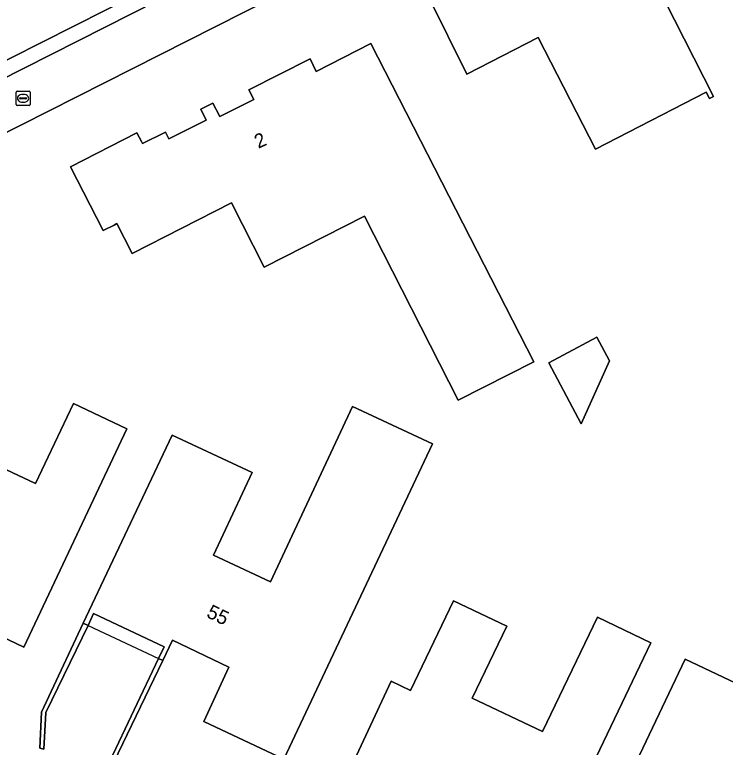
# Model space of a CAD drawing. Extents: x 158835 to 160077, y 386387 to 387778.
# Drawn here: x 159393.2 to 159443.6, y 386874.1 to 386926 of the extents above; entities that cross this region are included whole.
import ezdxf

# ---------------------------------------------------------------- set-up
doc = ezdxf.new("R2010")
doc.units = 0
for name, color, linetype in [('IMGEO_Erf', 7, 'Continuous'), ('IMGEO_Groenvoorziening', 7, 'Continuous'), ('IMGEO_Kolk', 7, 'Continuous'), ('IMGEO_Muur', 7, 'Continuous'), ('IMGEO_Pand', 7, 'Continuous'), ('IMGEO_Pand_nummerreeks', 7, 'Continuous'), ('IMGEO_Pand_overbouw', 7, 'Continuous'), ('IMGEO_Rijbaan_lokaal_open', 7, 'Continuous'), ('IMGEO_Voetpad_open', 7, 'Continuous')]:
    doc.layers.add(name, color=color, linetype=linetype)

msp = doc.modelspace()

# ---------------------------------------------------------------- linework, layer by layer
at = {"layer": 'IMGEO_Erf'}
for points in [[(159473.085, 386908.739), (159475.721, 386914.323), (159476.01, 386915.117), (159476.227, 386915.934), (159476.37, 386916.766), (159476.439, 386917.609), (159476.431, 386918.454), (159476.349, 386919.295), (159476.191, 386920.125), (159475.96, 386920.938), (159475.658, 386921.727), (159475.5, 386922.069), (159463.326, 386946.18), (159460.362, 386951.981), (159459.796, 386951.717), (159454.78, 386949.145), (159387.788, 386915.226), (159373.688, 386885.092), (159382.151, 386870.655)], [(159386.365, 386879.968), (159382.473, 386877.745), (159379.993, 386882.087), (159379.051, 386883.675), (159380.373, 386884.437), (159378.984, 386886.94), (159380.382, 386889.908), (159378.98, 386890.569), (159385.377, 386904.147), (159390.27, 386901.841), (159387.945, 386896.908), (159391.744, 386895.118), (159391.392, 386894.37), (159394.73, 386892.797), (159397.408, 386898.479), (159401.206, 386896.687), (159393.905, 386881.21)], [(159393.905, 386881.21), (159390.118, 386883.004), (159390.512, 386883.835), (159389.421, 386884.323), (159386.304, 386882.54), (159386.829, 386881.597)], [(159416.328, 386871.095), (159419.932, 386878.793), (159421.29, 386878.135), (159424.349, 386884.497), (159428.117, 386882.686), (159425.669, 386877.581), (159430.65, 386875.227), (159434.542, 386883.34), (159438.317, 386881.516), (159431.881, 386868.023)], [(159450.775, 386867.013), (159448.637, 386862.449), (159448.193, 386862.66), (159447.162, 386860.486), (159447.616, 386860.276), (159447.184, 386859.344), (159446.732, 386859.557), (159445.64, 386857.247), (159444.526, 386857.779), (159444.264, 386857.217), (159441.226, 386858.63), (159441.47, 386859.191), (159440.358, 386859.727), (159440.595, 386860.22), (159439.046, 386860.944), (159438.806, 386860.428), (159437.103, 386861.22), (159437.53, 386862.148), (159432.938, 386864.287), (159436.168, 386871.222), (159436.376, 386871.123), (159440.756, 386880.354), (159447.542, 386877.136)]]:
    msp.add_lwpolyline(points, dxfattribs=at)
for points in [[(159425.291, 386921.817), (159422.617, 386927.21), (159426.752, 386929.26), (159427.311, 386928.155), (159428.375, 386928.683), (159428.221, 386928.994), (159428.031, 386928.903), (159427.888, 386929.199), (159435.796, 386933.227), (159435.571, 386933.717), (159435.853, 386933.847), (159442.772, 386920.237), (159442.482, 386920.088), (159442.249, 386920.54), (159434.397, 386916.503), (159430.333, 386924.409)], [(159424.678, 386898.704), (159418.041, 386911.749), (159410.934, 386908.133), (159408.613, 386912.695), (159401.568, 386909.111), (159400.496, 386911.218), (159400.3, 386911.118), (159399.521, 386910.72), (159397.208, 386915.249), (159401.899, 386917.645), (159402.228, 386917.042), (159402.313, 386916.886), (159403.933, 386917.691), (159404.178, 386917.225), (159406.829, 386918.549), (159406.429, 386919.322), (159407.287, 386919.765), (159407.777, 386918.801), (159410.192, 386920.025), (159409.849, 386920.704), (159414.176, 386922.89), (159414.62, 386922.001), (159418.475, 386923.979), (159430.044, 386901.434)], [(159433.401, 386897.025), (159431.094, 386901.361), (159434.505, 386903.176), (159435.398, 386901.499)], [(159412.311, 386873.271), (159406.658, 386875.939), (159408.432, 386879.777), (159404.431, 386881.694), (159403.744, 386880.248), (159400.283, 386873.047), (159399.991, 386873.117), (159403.435, 386880.394), (159403.83, 386881.218), (159398.842, 386883.581), (159398.448, 386882.75), (159395.445, 386876.574), (159395.304, 386873.977), (159395.032, 386874.046), (159395.143, 386876.596), (159398.106, 386882.91), (159404.415, 386896.232), (159410.081, 386893.581), (159407.341, 386887.726), (159411.381, 386885.836), (159417.198, 386898.27), (159422.857, 386895.618)]]:
    msp.add_lwpolyline(points, close=True, dxfattribs=at)
at = {"layer": 'IMGEO_Groenvoorziening'}
msp.add_lwpolyline([(159426.473, 386939.935), (159425.959, 386940.91), (159436.694, 386946.325), (159437.191, 386945.362), (159454.436, 386954.123), (159458.282, 386956.083), (159457.971, 386956.706), (159457.606, 386957.3), (159457.189, 386957.858), (159456.724, 386958.376), (159456.214, 386958.851), (159455.963, 386959.046), (159444.244, 386952.199), (159437.136, 386954.065), (159414.812, 386942.941), (159383.823, 386927.545), (159375.595, 386925.829), (159379.553, 386922.312), (159383.008, 386919.242), (159383.953, 386918.403), (159408.648, 386930.908), (159408.146, 386931.898), (159418.899, 386937.349), (159419.39, 386936.348)], close=True, dxfattribs=at)
at = {"layer": 'IMGEO_Kolk'}
for p, q in [((159393.344, 386919.671), (159393.344, 386920.523)), ((159393.419, 386920.597), (159394.271, 386920.597)), ((159394.345, 386920.523), (159394.345, 386919.671)), ((159393.603, 386920.091), (159393.603, 386920.103)), ((159394.041, 386920.054), (159393.643, 386920.054)), ((159393.646, 386920.14), (159394.044, 386920.14)), ((159393.832, 386920.377), (159393.857, 386920.377)), ((159394.087, 386920.103), (159394.087, 386920.091)), ((159394.271, 386919.597), (159393.419, 386919.597)), ((159393.855, 386919.817), (159393.83, 386919.817))]:
    msp.add_line(p, q, dxfattribs=at)
for points in [[(159393.344, 386919.671), (159393.344, 386920.523)], [(159393.419, 386920.597), (159394.271, 386920.597)], [(159394.345, 386920.523), (159394.345, 386919.671)], [(159394.271, 386919.597), (159393.419, 386919.597)]]:
    msp.add_lwpolyline(points, dxfattribs=at)
for centre, radius, start, end in [((159393.421, 386920.521), 0.0765, 91.552, 178.448), ((159393.421, 386920.521), 0.0765, 91.552, 178.448), ((159394.269, 386920.521), 0.0765, 1.552, 88.448), ((159394.269, 386920.521), 0.0765, 1.552, 88.448), ((159393.643, 386920.1), 0.0403, 85.8775, 175.7526), ((159393.64, 386920.09), 0.0366, 178.938, 274.7102), ((159394.044, 386920.097), 0.043, 264.8664, 352.4533), ((159394.048, 386920.102), 0.0386, 1.7309, 96.639), ((159393.421, 386919.673), 0.0765, 181.552, 268.448), ((159393.421, 386919.673), 0.0765, 181.552, 268.448), ((159394.269, 386919.673), 0.0765, 271.552, 358.448), ((159394.269, 386919.673), 0.0765, 271.552, 358.448)]:
    msp.add_arc(centre, radius, start, end, dxfattribs=at)
for centre, major_axis, ratio, start_param, end_param in [((159393.831, 386920.097), (-0.387, 0.002), 0.722429, 4.712389, 7.853982), ((159393.856, 386920.097), (-0.39, 0.002), 0.717154, 1.570796, 4.712389)]:
    msp.add_ellipse(centre, major_axis=major_axis, ratio=ratio, start_param=start_param, end_param=end_param, dxfattribs=at)
at = {"layer": 'IMGEO_Muur'}
for points in [[(159398.106, 386882.91), (159395.143, 386876.596), (159395.032, 386874.046), (159395.304, 386873.977), (159395.445, 386876.574), (159398.448, 386882.75)], [(159403.435, 386880.394), (159399.991, 386873.117), (159400.283, 386873.047), (159403.744, 386880.248)]]:
    msp.add_lwpolyline(points, close=True, dxfattribs=at)
at = {"layer": 'IMGEO_Pand'}
for points in [[(159430.333, 386924.409), (159434.397, 386916.503), (159442.249, 386920.54), (159442.482, 386920.088), (159442.772, 386920.237), (159435.853, 386933.847), (159435.571, 386933.717), (159435.796, 386933.227), (159427.888, 386929.199), (159428.031, 386928.903), (159428.221, 386928.994), (159428.375, 386928.683), (159427.311, 386928.155), (159426.752, 386929.26), (159422.617, 386927.21), (159425.291, 386921.817)], [(159418.475, 386923.979), (159414.62, 386922.001), (159414.176, 386922.89), (159409.849, 386920.704), (159410.192, 386920.025), (159407.777, 386918.801), (159407.287, 386919.765), (159406.429, 386919.322), (159406.829, 386918.549), (159404.178, 386917.225), (159403.933, 386917.691), (159402.313, 386916.886), (159402.228, 386917.042), (159401.899, 386917.645), (159397.208, 386915.249), (159399.521, 386910.72), (159400.3, 386911.118), (159400.496, 386911.218), (159401.568, 386909.111), (159408.613, 386912.695), (159410.934, 386908.133), (159418.041, 386911.749), (159424.678, 386898.704), (159430.044, 386901.434)], [(159431.094, 386901.361), (159433.401, 386897.025), (159435.398, 386901.499), (159434.505, 386903.176)], [(159398.842, 386883.581), (159403.83, 386881.218), (159403.435, 386880.394), (159403.744, 386880.248), (159404.431, 386881.694), (159408.432, 386879.777), (159406.658, 386875.939), (159412.311, 386873.271), (159422.857, 386895.618), (159417.198, 386898.27), (159411.381, 386885.836), (159407.341, 386887.726), (159410.081, 386893.581), (159404.415, 386896.232), (159398.106, 386882.91), (159398.448, 386882.75)], [(159416.328, 386871.095), (159423.479, 386867.748), (159424.085, 386869.043), (159427.278, 386867.523), (159428.308, 386869.712), (159431.46, 386868.22), (159431.881, 386868.023), (159438.317, 386881.516), (159434.542, 386883.34), (159430.65, 386875.227), (159425.669, 386877.581), (159428.117, 386882.686), (159424.349, 386884.497), (159421.29, 386878.135), (159419.932, 386878.793)]]:
    msp.add_lwpolyline(points, close=True, dxfattribs=at)
for points in [[(159401.206, 386896.687), (159397.408, 386898.479), (159394.73, 386892.797), (159391.392, 386894.37), (159391.744, 386895.118), (159387.945, 386896.908), (159390.27, 386901.841), (159385.377, 386904.147), (159378.98, 386890.569), (159380.382, 386889.908), (159378.984, 386886.94), (159380.373, 386884.437), (159379.051, 386883.675), (159379.993, 386882.087), (159382.473, 386877.745), (159386.365, 386879.968)], [(159386.829, 386881.597), (159386.304, 386882.54), (159389.421, 386884.323), (159390.512, 386883.835), (159390.118, 386883.004), (159393.905, 386881.21), (159401.206, 386896.687)], [(159444.93, 386871.628), (159447.542, 386877.136), (159440.756, 386880.354), (159436.376, 386871.123)]]:
    msp.add_lwpolyline(points, dxfattribs=at)
at = {"layer": 'IMGEO_Pand_overbouw'}
msp.add_lwpolyline([(159398.842, 386883.581), (159398.448, 386882.75), (159403.435, 386880.394), (159403.83, 386881.218)], close=True, dxfattribs=at)
at = {"layer": 'IMGEO_Rijbaan_lokaal_open'}
msp.add_lwpolyline([(159453.165, 386952.285), (159437.67, 386944.434), (159426.962, 386939.007), (159419.853, 386935.405), (159409.125, 386929.969), (159384.416, 386917.449), (159387.788, 386915.226), (159454.78, 386949.145), (159459.796, 386951.717), (159458.202, 386954.87)], close=True, dxfattribs=at)
at = {"layer": 'IMGEO_Voetpad_open'}
msp.add_lwpolyline([(159408.648, 386930.908), (159383.953, 386918.403), (159383.738, 386918.294), (159384.153, 386917.492), (159384.278, 386917.521), (159384.416, 386917.449), (159409.125, 386929.969)], close=True, dxfattribs=at)

# ---------------------------------------------------------------- texts
at = {"layer": 'IMGEO_Pand_nummerreeks'}
for s, rotation, p in [('2', 24.5799, (159410.511, 386916.515)), ('55', 334.3995, (159406.776, 386883.365))]:
    msp.add_text(s, height=1, rotation=rotation, dxfattribs=at).set_placement(p)

doc.saveas('drawing.dxf')
